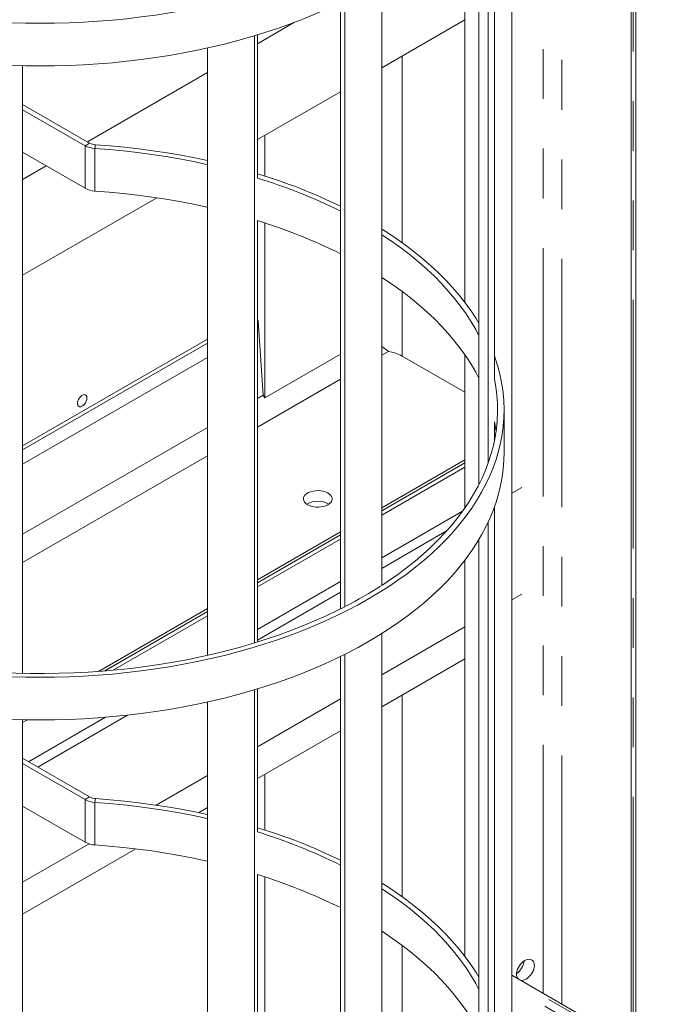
# Model space of a CAD drawing. Header units: millimetres. Extents: x 450 to 25135, y 150 to 17673.
# Tile 370 of 463: x 20945 to 21450, y 10249 to 11004. Entities that reach past the tile are written whole.
import ezdxf

# ---------------------------------------------------------------- set-up
doc = ezdxf.new("R2010")
doc.units = ezdxf.units.MM
doc.linetypes.add('SLD-Centrada-doble', pattern=[12.7, 6.35, -1.27, 1.27, -1.27, 1.27, -1.27])
doc.linetypes.add('SLD-Continua', pattern=[0])
doc.layers.add('OCULTA', color=8, linetype='SLD-Continua')

msp = doc.modelspace()

# ---------------------------------------------------------------- linework, layer by layer
at = {"layer": 'OCULTA', "linetype": 'SLD-Continua', "lineweight": 18, "ltscale": 30}
for p, q in [((21414.18, 11695.45), (21414.18, 10218.47)), ((21417.79, 10216.39), (21417.79, 11692.06)), ((21309.35, 10728.3), (21309.35, 11131.92)), ((21304.43, 10663.66), (21304.43, 11119.99)), ((21297.48, 10647.64), (21297.48, 11106.9)), ((21322.65, 10167.43), (21322.65, 11112.14)), ((21286.65, 11090.9), (21286.65, 10787.15)), ((21222.97, 10570.18), (21222.97, 11034.69)), ((21191.15, 10552.1), (21191.15, 11017.07)), ((21194.68, 10553.86), (21194.68, 11018.82)), ((21127.53, 10985.48), (21156.09, 11001.97)), ((21127.53, 10985.48), (21156.09, 11001.97)), ((21127.53, 10985.48), (21156.09, 11001.97)), ((21222.97, 10967.07), (21286.65, 11003.82)), ((21222.97, 10967.07), (21286.65, 11003.82)), ((21222.97, 10967.07), (21286.65, 11003.82)), ((21125.41, 10526.1), (21125.41, 10991.61)), ((21127.53, 10882.57), (21127.53, 10992.25)), ((21089.16, 10516.52), (21089.16, 10982.18)), ((20947.43, 10502.81), (20947.43, 10968.69)), ((20997.24, 10910.29), (21089.16, 10963.34)), ((20997.24, 10910.29), (21089.16, 10963.34)), ((20997.24, 10910.29), (21089.16, 10963.34)), ((21127.53, 10911.98), (21191.15, 10948.7)), ((21127.53, 10911.98), (21191.15, 10948.7)), ((21127.53, 10911.98), (21191.15, 10948.7)), ((20947.43, 10939.04), (20998.8, 10909.39)), ((20947.43, 10934.96), (20995.27, 10907.35)), ((21133.18, 10884.05), (21133.18, 10915.24)), ((21133.18, 10884.05), (21133.18, 10915.24)), ((21133.18, 10884.05), (21133.18, 10915.24)), ((20947.43, 10902.29), (20995.27, 10874.68)), ((20947.43, 10881.54), (20965.41, 10891.92)), ((20947.43, 10881.54), (20965.41, 10891.92)), ((20947.43, 10881.54), (20965.41, 10891.92)), ((20947.43, 10808.04), (21050.29, 10867.4)), ((20947.43, 10808.04), (21050.29, 10867.4)), ((20947.43, 10808.04), (21050.29, 10867.4)), ((21127.53, 10526.75), (21127.53, 10849.87)), ((21133.18, 10714.07), (21133.18, 10848.08)), ((21133.18, 10714.07), (21133.18, 10848.08)), ((21133.18, 10714.07), (21133.18, 10848.08)), ((21128.16, 10773.08), (21127.53, 10773.45)), ((21128.16, 10773.08), (21127.53, 10773.45)), ((21128.16, 10773.08), (21127.53, 10773.45)), ((21131.95, 10716.08), (21128.16, 10773.08)), ((21131.95, 10716.08), (21128.16, 10773.08)), ((21131.95, 10716.08), (21128.16, 10773.08)), ((20947.43, 10677.27), (21089.16, 10759.07)), ((20947.43, 10677.27), (21089.16, 10759.07)), ((20947.43, 10677.27), (21089.16, 10759.07)), ((21133.18, 10714.07), (21191.15, 10747.53)), ((21133.18, 10714.07), (21191.15, 10747.53)), ((21133.18, 10714.07), (21191.15, 10747.53)), ((21286.65, 10718.3), (21238.54, 10746.07)), ((21286.65, 10718.3), (21238.54, 10746.07)), ((21286.65, 10718.3), (21238.54, 10746.07)), ((21286.65, 10747.03), (21286.65, 10629.6)), ((21131.95, 10716.08), (21133.18, 10714.07)), ((21131.95, 10716.08), (21133.18, 10714.07)), ((21131.95, 10716.08), (21133.18, 10714.07)), ((21316.7, 10671.98), (21316.7, 10704.65)), ((21309.35, 10681.25), (21309.35, 10695.37)), ((21286.65, 10666.41), (21222.97, 10629.66)), ((21286.65, 10666.41), (21222.97, 10629.66)), ((21286.65, 10666.41), (21222.97, 10629.66)), ((21222.97, 10624.08), (21286.65, 10660.83)), ((21222.97, 10624.08), (21286.65, 10660.83)), ((21222.97, 10624.08), (21286.65, 10660.83)), ((21330.28, 10645.19), (21322.65, 10640.78)), ((21309.35, 10226.88), (21309.35, 10630.49)), ((21284.95, 10627.18), (21222.97, 10591.41)), ((21304.43, 10162.23), (21304.43, 10618.56)), ((21191.15, 10611.29), (21127.53, 10574.57)), ((21191.15, 10611.29), (21127.53, 10574.57)), ((21191.15, 10611.29), (21127.53, 10574.57)), ((21272.66, 10611.93), (21222.97, 10583.25)), ((21127.53, 10568.99), (21191.15, 10605.71)), ((21127.53, 10568.99), (21191.15, 10605.71)), ((21127.53, 10568.99), (21191.15, 10605.71)), ((21297.48, 10146.21), (21297.48, 10605.47)), ((21286.65, 10589.48), (21286.65, 10285.72)), ((21191.15, 10573.05), (21127.53, 10536.33)), ((21191.15, 10564.88), (21127.53, 10528.17)), ((21330.28, 10563.52), (21322.65, 10559.12)), ((21089.16, 10552.43), (21005.67, 10504.24)), ((21089.16, 10552.43), (21005.67, 10504.24)), ((21089.16, 10552.43), (21005.67, 10504.24)), ((21016.96, 10505.18), (21089.16, 10546.85)), ((21016.96, 10505.18), (21089.16, 10546.85)), ((21016.96, 10505.18), (21089.16, 10546.85)), ((21286.65, 10538.34), (21222.97, 10501.58)), ((21222.97, 10068.76), (21222.97, 10533.26)), ((21194.68, 10052.43), (21194.68, 10517.39)), ((21191.15, 10050.68), (21191.15, 10515.64)), ((21222.97, 10477.08), (21286.65, 10513.84)), ((21222.97, 10477.08), (21286.65, 10513.84)), ((21222.97, 10477.08), (21286.65, 10513.84)), ((21125.41, 10024.68), (21125.41, 10490.18)), ((21127.53, 10381.14), (21127.53, 10490.82)), ((21089.16, 10015.09), (21089.16, 10480.75)), ((21191.15, 10483.22), (21127.53, 10446.5)), ((20947.43, 10001.38), (20947.43, 10467.26)), ((20947.43, 10465.05), (20951.13, 10467.18)), ((20947.43, 10465.05), (20951.13, 10467.18)), ((20947.43, 10465.05), (20951.13, 10467.18)), ((21011.01, 10469.08), (20951.96, 10435)), ((21027.94, 10470.69), (20959.03, 10430.92)), ((21127.53, 10422), (21191.15, 10458.72)), ((21127.53, 10422), (21191.15, 10458.72)), ((21127.53, 10422), (21191.15, 10458.72)), ((20947.43, 10437.61), (20998.8, 10407.96)), ((20947.43, 10433.53), (20995.27, 10405.92)), ((21089.16, 10424.36), (21049.87, 10401.68)), ((21133.18, 10382.62), (21133.18, 10425.26)), ((21133.18, 10382.62), (21133.18, 10425.26)), ((21133.18, 10382.62), (21133.18, 10425.26)), ((20947.43, 10400.86), (20995.27, 10373.25)), ((21082.33, 10395.91), (21089.16, 10399.86)), ((21082.33, 10395.91), (21089.16, 10399.86)), ((21082.33, 10395.91), (21089.16, 10399.86)), ((20998.35, 10371.95), (20947.43, 10342.56)), ((20947.43, 10318.06), (21034.25, 10368.17)), ((20947.43, 10318.06), (21034.25, 10368.17)), ((20947.43, 10318.06), (21034.25, 10368.17)), ((21127.53, 10025.33), (21127.53, 10348.44)), ((21133.18, 10027.12), (21133.18, 10346.65)), ((21133.18, 10027.12), (21133.18, 10346.65)), ((21133.18, 10027.12), (21133.18, 10346.65)), ((21583.96, 10120.48), (21322.65, 10271.29))]:
    msp.add_line(p, q, dxfattribs=at)
at = {"layer": 'OCULTA', "linetype": 'SLD-Centrada-doble', "lineweight": 18, "ltscale": 30}
for p, q in [((21415.79, 10217.54), (21415.79, 11693.21)), ((21346.77, 10257.37), (21346.77, 11462.3)), ((21361, 10249.16), (21361, 11455.11)), ((21238.54, 10832.91), (21238.54, 10976.05)), ((21238.54, 10832.91), (21238.54, 10976.05)), ((21238.54, 10832.91), (21238.54, 10976.05)), ((20998.8, 10909.39), (20995.27, 10907.35)), ((20995.27, 10907.35), (20995.27, 10874.68)), ((21003.35, 10908.12), (21002.76, 10905.25)), ((21002.76, 10905.25), (21002.76, 10872.59)), ((21238.54, 10746.07), (21238.54, 10795.58)), ((21238.54, 10746.07), (21238.54, 10795.58)), ((21238.54, 10746.07), (21238.54, 10795.58)), ((21127.53, 10767.04), (21128.52, 10767.61)), ((21127.53, 10767.04), (21128.52, 10767.61)), ((21127.53, 10767.04), (21128.52, 10767.61)), ((20947.43, 10674.05), (21089.16, 10755.85)), ((20947.43, 10674.05), (21089.16, 10755.85)), ((20947.43, 10674.05), (21089.16, 10755.85)), ((20947.43, 10663.1), (21089.16, 10744.9)), ((20947.43, 10663.1), (21089.16, 10744.9)), ((20947.43, 10663.1), (21089.16, 10744.9)), ((21222.97, 10746.7), (21228.03, 10749.62)), ((21222.97, 10746.7), (21228.03, 10749.62)), ((21222.97, 10746.7), (21228.03, 10749.62)), ((21127.53, 10691.61), (21191.15, 10728.33)), ((21127.53, 10691.61), (21191.15, 10728.33)), ((21127.53, 10691.61), (21191.15, 10728.33)), ((21127.53, 10713.53), (21131.95, 10716.08)), ((21127.53, 10713.53), (21131.95, 10716.08)), ((21127.53, 10713.53), (21131.95, 10716.08)), ((20947.43, 10609.58), (21089.16, 10691.38)), ((20947.43, 10609.58), (21089.16, 10691.38)), ((20947.43, 10609.58), (21089.16, 10691.38)), ((20947.43, 10587.67), (21089.16, 10669.47)), ((20947.43, 10587.67), (21089.16, 10669.47)), ((20947.43, 10587.67), (21089.16, 10669.47)), ((21222.97, 10627.29), (21286.65, 10664.05)), ((21222.97, 10627.29), (21286.65, 10664.05)), ((21222.97, 10627.29), (21286.65, 10664.05)), ((21127.53, 10572.21), (21191.15, 10608.93)), ((21127.53, 10572.21), (21191.15, 10608.93)), ((21127.53, 10572.21), (21191.15, 10608.93)), ((21010.4, 10504.61), (21089.16, 10550.07)), ((21010.4, 10504.61), (21089.16, 10550.07)), ((21010.4, 10504.61), (21089.16, 10550.07)), ((21238.54, 10331.48), (21238.54, 10486.07)), ((21238.54, 10331.48), (21238.54, 10486.07)), ((21238.54, 10331.48), (21238.54, 10486.07)), ((20998.8, 10407.96), (20995.27, 10405.92)), ((20995.27, 10405.92), (20995.27, 10373.25)), ((21003.35, 10406.69), (21002.76, 10403.82)), ((21002.76, 10403.82), (21002.76, 10371.16)), ((21238.54, 10225.57), (21238.54, 10294.15)), ((21238.54, 10225.57), (21238.54, 10294.15)), ((21238.54, 10225.57), (21238.54, 10294.15)), ((21582.09, 10119.4), (21322.65, 10269.13)), ((21578.92, 10114.19), (21322.65, 10262.09))]:
    msp.add_line(p, q, dxfattribs=at)
at = {"layer": 'OCULTA', "linetype": 'SLD-Continua', "lineweight": 18, "ltscale": 30, "flags": 128}
for points in [[(20609.16, 11182.04), (20610.64, 11175.64), (20612.48, 11169.27), (20614.66, 11162.93), (20617.19, 11156.64), (20620.06, 11150.39), (20623.28, 11144.21), (20626.82, 11138.08), (20630.7, 11132.02), (20634.91, 11126.03), (20639.45, 11120.13), (20644.3, 11114.31), (20649.47, 11108.58), (20654.95, 11102.95), (20660.74, 11097.42), (20666.82, 11091.99), (20673.2, 11086.69), (20679.87, 11081.5), (20686.81, 11076.43), (20694.03, 11071.49), (20701.51, 11066.69), (20709.25, 11062.03), (20717.25, 11057.5), (20725.48, 11053.13), (20733.96, 11048.91), (20742.65, 11044.84), (20751.57, 11040.94), (20760.69, 11037.2), (20770.02, 11033.62), (20779.53, 11030.22), (20789.23, 11026.99), (20799.1, 11023.94), (20809.13, 11021.08), (20819.31, 11018.39), (20829.63, 11015.89), (20840.08, 11013.59), (20850.66, 11011.47), (20861.34, 11009.55), (20872.13, 11007.82), (20883, 11006.29), (20893.95, 11004.95), (20904.97, 11003.82), (20916.05, 11002.89), (20927.17, 11002.16), (20938.32, 11001.63), (20949.5, 11001.31), (20960.69, 11001.19), (20971.88, 11001.27), (20983.07, 11001.56), (20994.23, 11002.05), (21005.35, 11002.74), (21016.44, 11003.64), (21027.47, 11004.73), (21038.43, 11006.03), (21049.32, 11007.53), (21060.12, 11009.22), (21070.83, 11011.11), (21081.42, 11013.19), (21091.9, 11015.46), (21102.25, 11017.93), (21112.45, 11020.58), (21122.51, 11023.41), (21132.41, 11026.43), (21142.14, 11029.62), (21151.68, 11032.99), (21161.04, 11036.54), (21170.2, 11040.25), (21179.16, 11044.12), (21187.9, 11048.16), (21196.41, 11052.35), (21204.69, 11056.7), (21212.73, 11061.2), (21220.52, 11065.84), (21228.05, 11070.61), (21235.31, 11075.53), (21242.31, 11080.57), (21249.02, 11085.74), (21255.45, 11091.03), (21261.59, 11096.43), (21267.43, 11101.94), (21272.97, 11107.55), (21278.2, 11113.27), (21283.11, 11119.07), (21287.7, 11124.96), (21291.97, 11130.93), (21295.91, 11136.98), (21299.52, 11143.09), (21302.79, 11149.27), (21305.72, 11155.5), (21308.31, 11161.79), (21310.56, 11168.12), (21312.46, 11174.48), (21314.01, 11180.88), (21315.21, 11187.3), (21316.06, 11193.74), (21316.56, 11200.2), (21316.7, 11206.66), (21316.49, 11213.12), (21315.93, 11219.57), (21315.02, 11226.01), (21313.76, 11232.42), (21312.14, 11238.82), (21310.18, 11245.18), (21309.35, 11247.56)], [(20609.16, 11149.38), (20610.64, 11142.97), (20612.48, 11136.6), (20614.66, 11130.26), (20617.19, 11123.97), (20620.06, 11117.73), (20623.28, 11111.54), (20626.82, 11105.41), (20630.7, 11099.35), (20634.91, 11093.37), (20639.45, 11087.46), (20644.3, 11081.64), (20649.47, 11075.91), (20654.95, 11070.28), (20660.74, 11064.75), (20666.82, 11059.33), (20673.2, 11054.02), (20679.87, 11048.83), (20686.81, 11043.76), (20694.03, 11038.83), (20701.51, 11034.02), (20709.25, 11029.36), (20717.25, 11024.84), (20725.48, 11020.46), (20733.96, 11016.24), (20742.65, 11012.18), (20751.57, 11008.27), (20760.69, 11004.53), (20770.02, 11000.96), (20779.53, 10997.55), (20789.23, 10994.33), (20799.1, 10991.28), (20809.13, 10988.41), (20819.31, 10985.73), (20829.63, 10983.23), (20840.08, 10980.92), (20850.66, 10978.8), (20861.34, 10976.88), (20872.13, 10975.15), (20883, 10973.62), (20893.95, 10972.29), (20904.97, 10971.15), (20916.05, 10970.22), (20927.17, 10969.49), (20938.32, 10968.97), (20949.5, 10968.64), (20960.69, 10968.52), (20971.88, 10968.61), (20983.07, 10968.89), (20994.23, 10969.38), (21005.35, 10970.08), (21016.44, 10970.97), (21027.47, 10972.07), (21038.43, 10973.36), (21049.32, 10974.86), (21060.12, 10976.55), (21070.83, 10978.44), (21081.42, 10980.52), (21091.9, 10982.8), (21102.25, 10985.26), (21112.45, 10987.91), (21122.51, 10990.75), (21132.41, 10993.76), (21142.14, 10996.96), (21151.68, 11000.33), (21161.04, 11003.87), (21170.2, 11007.58), (21179.16, 11011.46), (21187.9, 11015.5), (21196.41, 11019.69), (21204.69, 11024.04), (21212.73, 11028.53), (21220.52, 11033.17), (21228.05, 11037.95), (21235.31, 11042.86), (21242.31, 11047.91), (21249.02, 11053.07), (21255.45, 11058.36), (21261.59, 11063.76), (21267.43, 11069.27), (21272.97, 11074.89), (21278.2, 11080.6), (21283.11, 11086.4), (21287.7, 11092.29), (21291.97, 11098.27), (21295.91, 11104.31), (21299.52, 11110.43), (21302.79, 11116.61), (21305.72, 11122.84), (21308.31, 11129.12), (21310.56, 11135.45), (21312.46, 11141.82), (21314.01, 11148.22), (21315.21, 11154.64), (21316.06, 11161.08), (21316.56, 11167.53), (21316.7, 11173.41)], [(21089.16, 10892.78), (21088.79, 10892.86), (21078.37, 10895.09), (21067.84, 10897.14), (21057.2, 10898.98), (21046.46, 10900.63), (21035.63, 10902.09), (21024.73, 10903.34), (21013.77, 10904.4), (21002.76, 10905.25)], [(21089.16, 10895.87), (21079.52, 10897.92), (21068.9, 10899.97), (21058.18, 10901.82), (21047.36, 10903.48), (21036.46, 10904.94), (21025.48, 10906.2), (21014.44, 10907.26), (21003.35, 10908.12)], [(21089.16, 10860.11), (21088.79, 10860.19), (21078.37, 10862.43), (21067.84, 10864.47), (21057.2, 10866.32), (21046.46, 10867.97), (21035.63, 10869.42), (21024.73, 10870.68), (21013.77, 10871.73), (21002.76, 10872.59)], [(21297.48, 10771.16), (21295.22, 10774.84), (21291.22, 10780.87), (21286.89, 10786.83), (21282.24, 10792.71), (21277.27, 10798.49), (21271.99, 10804.19), (21266.4, 10809.78), (21260.5, 10815.28), (21254.31, 10820.66), (21247.83, 10825.92), (21241.06, 10831.07), (21234.02, 10836.09), (21226.71, 10840.98), (21222.97, 10843.36)], [(21297.48, 10761.65), (21295.01, 10766.29), (21291.45, 10772.36), (21287.56, 10778.37), (21283.34, 10784.3), (21278.8, 10790.16), (21273.93, 10795.92), (21268.75, 10801.6), (21263.27, 10807.18), (21257.47, 10812.65), (21251.38, 10818.02), (21245, 10823.27), (21238.33, 10828.4), (21231.39, 10833.4), (21224.17, 10838.28), (21222.97, 10839.06)], [(21297.48, 10728.98), (21295.01, 10733.62), (21291.45, 10739.7), (21287.56, 10745.71), (21283.34, 10751.64), (21278.8, 10757.49), (21273.93, 10763.26), (21268.75, 10768.93), (21263.27, 10774.51), (21257.47, 10779.99), (21251.38, 10785.35), (21245, 10790.6), (21238.33, 10795.73), (21231.39, 10800.74), (21224.17, 10805.62), (21222.97, 10806.4)], [(20609.16, 10680.61), (20610.64, 10674.21), (20612.48, 10667.84), (20614.66, 10661.5), (20617.19, 10655.21), (20620.06, 10648.97), (20623.28, 10642.78), (20626.82, 10636.65), (20630.7, 10630.59), (20634.91, 10624.61), (20639.45, 10618.7), (20644.3, 10612.88), (20649.47, 10607.15), (20654.95, 10601.52), (20660.74, 10595.99), (20666.82, 10590.57), (20673.2, 10585.26), (20679.87, 10580.07), (20686.81, 10575), (20694.03, 10570.07), (20701.51, 10565.26), (20709.25, 10560.6), (20717.25, 10556.08), (20725.48, 10551.7), (20733.96, 10547.48), (20742.65, 10543.41), (20751.57, 10539.51), (20760.69, 10535.77), (20770.02, 10532.19), (20779.53, 10528.79), (20789.23, 10525.57), (20799.1, 10522.52), (20809.13, 10519.65), (20819.31, 10516.96), (20829.63, 10514.47), (20840.08, 10512.16), (20850.66, 10510.04), (20861.34, 10508.12), (20872.13, 10506.39), (20883, 10504.86), (20893.95, 10503.52), (20904.97, 10502.39), (20916.05, 10501.46), (20927.17, 10500.73), (20938.32, 10500.2), (20949.5, 10499.88), (20960.69, 10499.76), (20971.88, 10499.84), (20983.07, 10500.13), (20994.23, 10500.62), (21005.35, 10501.31), (21016.44, 10502.21), (21027.47, 10503.31), (21038.43, 10504.6), (21049.32, 10506.1), (21060.12, 10507.79), (21070.83, 10509.68), (21081.42, 10511.76), (21091.9, 10514.04), (21102.25, 10516.5), (21112.45, 10519.15), (21122.51, 10521.98), (21132.41, 10525), (21142.14, 10528.2), (21151.68, 10531.57), (21161.04, 10535.11), (21170.2, 10538.82), (21179.16, 10542.7), (21187.9, 10546.73), (21196.41, 10550.93), (21204.69, 10555.27), (21212.73, 10559.77), (21220.52, 10564.41), (21228.05, 10569.19), (21235.31, 10574.1), (21242.31, 10579.14), (21249.02, 10584.31), (21255.45, 10589.6), (21261.59, 10595), (21267.43, 10600.51), (21272.97, 10606.12), (21278.2, 10611.84), (21283.11, 10617.64), (21287.7, 10623.53), (21291.97, 10629.5), (21295.91, 10635.55), (21299.52, 10641.67), (21302.79, 10647.84), (21305.72, 10654.08), (21308.31, 10660.36), (21310.56, 10666.69), (21312.46, 10673.06), (21314.01, 10679.45), (21315.21, 10685.88), (21316.06, 10692.32), (21316.56, 10698.77), (21316.7, 10705.23), (21316.49, 10711.69), (21315.93, 10718.14), (21315.02, 10724.58), (21313.76, 10731), (21312.14, 10737.39), (21310.18, 10743.75), (21309.35, 10746.14)], [(21222.97, 10570.23), (21228.04, 10573.59), (21235.11, 10578.53), (21241.91, 10583.61), (21248.43, 10588.8), (21254.66, 10594.11), (21260.59, 10599.54), (21266.22, 10605.07), (21271.55, 10610.7), (21276.56, 10616.42), (21281.25, 10622.23), (21285.62, 10628.13), (21289.67, 10634.11), (21293.39, 10640.15), (21296.77, 10646.26), (21299.81, 10652.43), (21302.51, 10658.65), (21304.87, 10664.92), (21306.88, 10671.23), (21308.55, 10677.57), (21309.86, 10683.94), (21310.82, 10690.33), (21311.44, 10696.73), (21311.7, 10703.14), (21311.6, 10709.56), (21311.15, 10715.97), (21310.36, 10722.36), (21309.3, 10728.3)], [(20996.77, 10713.91), (20996.64, 10714.96), (20996.25, 10715.77), (20995.63, 10716.29), (20994.83, 10716.48), (20993.9, 10716.33), (20992.92, 10715.84), (20991.96, 10715.06), (20991.09, 10714.03), (20990.37, 10712.84), (20989.86, 10711.58), (20989.59, 10710.33), (20989.59, 10709.2), (20989.86, 10708.26), (20990.37, 10707.59), (20991.09, 10707.23), (20991.96, 10707.21), (20992.92, 10707.53), (20993.9, 10708.17), (20994.83, 10709.09), (20995.63, 10710.21), (20996.25, 10711.44), (20996.64, 10712.71), (20996.77, 10713.91)], [(20996.77, 10713.91), (20996.64, 10714.96), (20996.25, 10715.77), (20995.63, 10716.29), (20994.83, 10716.48), (20993.9, 10716.33), (20992.92, 10715.84), (20991.96, 10715.06), (20991.09, 10714.03), (20990.37, 10712.84), (20989.86, 10711.58), (20989.59, 10710.33), (20989.59, 10709.2), (20989.86, 10708.26), (20990.37, 10707.59), (20991.09, 10707.23), (20991.96, 10707.21), (20992.92, 10707.53), (20993.9, 10708.17), (20994.83, 10709.09), (20995.63, 10710.21), (20996.25, 10711.44), (20996.64, 10712.71), (20996.77, 10713.91)], [(20996.77, 10713.91), (20996.64, 10714.96), (20996.25, 10715.77), (20995.63, 10716.29), (20994.83, 10716.48), (20993.9, 10716.33), (20992.92, 10715.84), (20991.96, 10715.06), (20991.09, 10714.03), (20990.37, 10712.84), (20989.86, 10711.58), (20989.59, 10710.33), (20989.59, 10709.2), (20989.86, 10708.26), (20990.37, 10707.59), (20991.09, 10707.23), (20991.96, 10707.21), (20992.92, 10707.53), (20993.9, 10708.17), (20994.83, 10709.09), (20995.63, 10710.21), (20996.25, 10711.44), (20996.64, 10712.71), (20996.77, 10713.91)], [(21310.56, 10688.31), (21310.36, 10689.7), (21309.3, 10695.63)], [(20609.16, 10647.95), (20610.64, 10641.54), (20612.48, 10635.17), (20614.66, 10628.84), (20617.19, 10622.54), (20620.06, 10616.3), (20623.28, 10610.11), (20626.82, 10603.99), (20630.7, 10597.93), (20634.91, 10591.94), (20639.45, 10586.03), (20644.3, 10580.21), (20649.47, 10574.49), (20654.95, 10568.85), (20660.74, 10563.32), (20666.82, 10557.9), (20673.2, 10552.59), (20679.87, 10547.4), (20686.81, 10542.34), (20694.03, 10537.4), (20701.51, 10532.6), (20709.25, 10527.93), (20717.25, 10523.41), (20725.48, 10519.04), (20733.96, 10514.81), (20742.65, 10510.75), (20751.57, 10506.84), (20760.69, 10503.1), (20770.02, 10499.53), (20779.53, 10496.13), (20789.23, 10492.9), (20799.1, 10489.85), (20809.13, 10486.98), (20819.31, 10484.3), (20829.63, 10481.8), (20840.08, 10479.49), (20850.66, 10477.38), (20861.34, 10475.45), (20872.13, 10473.72), (20883, 10472.19), (20893.95, 10470.86), (20904.97, 10469.73), (20916.05, 10468.79), (20927.17, 10468.07), (20938.32, 10467.54), (20949.5, 10467.21), (20960.69, 10467.09), (20971.88, 10467.18), (20983.07, 10467.46), (20994.23, 10467.95), (21005.35, 10468.65), (21016.44, 10469.54), (21027.47, 10470.64), (21038.43, 10471.94), (21049.32, 10473.43), (21060.12, 10475.12), (21070.83, 10477.01), (21081.42, 10479.1), (21091.9, 10481.37), (21102.25, 10483.83), (21112.45, 10486.48), (21122.51, 10489.32), (21132.41, 10492.34), (21142.14, 10495.53), (21151.68, 10498.9), (21161.04, 10502.44), (21170.2, 10506.15), (21179.16, 10510.03), (21187.9, 10514.07), (21196.41, 10518.26), (21204.69, 10522.61), (21212.73, 10527.1), (21220.52, 10531.74), (21228.05, 10536.52), (21235.31, 10541.43), (21242.31, 10546.48), (21249.02, 10551.65), (21255.45, 10556.93), (21261.59, 10562.33), (21267.43, 10567.84), (21272.97, 10573.46), (21278.2, 10579.17), (21283.11, 10584.98), (21287.7, 10590.87), (21291.97, 10596.84), (21295.91, 10602.88), (21299.52, 10609), (21302.79, 10615.18), (21305.72, 10621.41), (21308.31, 10627.7), (21310.56, 10634.02), (21312.46, 10640.39), (21314.01, 10646.79), (21315.21, 10653.21), (21316.06, 10659.65), (21316.56, 10666.1), (21316.7, 10671.98)], [(21181.61, 10632.01), (21180.1, 10631.28), (21178.39, 10630.72), (21176.52, 10630.34), (21174.58, 10630.16), (21172.61, 10630.19), (21170.67, 10630.42), (21168.84, 10630.84), (21167.17, 10631.45), (21165.72, 10632.21), (21164.52, 10633.12), (21163.63, 10634.13), (21163.06, 10635.22), (21162.84, 10636.35), (21162.97, 10637.49), (21163.45, 10638.59), (21164.27, 10639.63), (21165.39, 10640.56), (21166.79, 10641.37), (21168.41, 10642.02), (21170.2, 10642.49), (21172.12, 10642.77), (21174.08, 10642.84), (21176.04, 10642.72), (21177.93, 10642.39), (21179.69, 10641.87), (21181.26, 10641.18), (21182.59, 10640.34), (21183.64, 10639.38), (21184.37, 10638.32), (21184.77, 10637.21), (21184.81, 10636.07), (21184.5, 10634.95), (21183.85, 10633.87), (21182.88, 10632.88), (21181.61, 10632.01)], [(21181.61, 10632.01), (21180.1, 10631.28), (21178.39, 10630.72), (21176.52, 10630.34), (21174.58, 10630.16), (21172.61, 10630.19), (21170.67, 10630.42), (21168.84, 10630.84), (21167.17, 10631.45), (21165.72, 10632.21), (21164.52, 10633.12), (21163.63, 10634.13), (21163.06, 10635.22), (21162.84, 10636.35), (21162.97, 10637.49), (21163.45, 10638.59), (21164.27, 10639.63), (21165.39, 10640.56), (21166.79, 10641.37), (21168.41, 10642.02), (21170.2, 10642.49), (21172.12, 10642.77), (21174.08, 10642.84), (21176.04, 10642.72), (21177.93, 10642.39), (21179.69, 10641.87), (21181.26, 10641.18), (21182.59, 10640.34), (21183.64, 10639.38), (21184.37, 10638.32), (21184.77, 10637.21), (21184.81, 10636.07), (21184.5, 10634.95), (21183.85, 10633.87), (21182.88, 10632.88), (21181.61, 10632.01)], [(21181.61, 10632.01), (21180.1, 10631.28), (21178.39, 10630.72), (21176.52, 10630.34), (21174.58, 10630.16), (21172.61, 10630.19), (21170.67, 10630.42), (21168.84, 10630.84), (21167.17, 10631.45), (21165.72, 10632.21), (21164.52, 10633.12), (21163.63, 10634.13), (21163.06, 10635.22), (21162.84, 10636.35), (21162.97, 10637.49), (21163.45, 10638.59), (21164.27, 10639.63), (21165.39, 10640.56), (21166.79, 10641.37), (21168.41, 10642.02), (21170.2, 10642.49), (21172.12, 10642.77), (21174.08, 10642.84), (21176.04, 10642.72), (21177.93, 10642.39), (21179.69, 10641.87), (21181.26, 10641.18), (21182.59, 10640.34), (21183.64, 10639.38), (21184.37, 10638.32), (21184.77, 10637.21), (21184.81, 10636.07), (21184.5, 10634.95), (21183.85, 10633.87), (21182.88, 10632.88), (21181.61, 10632.01)], [(20920.72, 10504.03), (20931.01, 10503.42), (20942.09, 10502.96), (20953.19, 10502.7), (20964.31, 10502.65), (20975.42, 10502.8), (20986.51, 10503.15), (20997.59, 10503.71), (21008.62, 10504.47), (21019.61, 10505.43), (21030.54, 10506.59), (21041.4, 10507.95), (21052.18, 10509.51), (21062.87, 10511.27), (21073.45, 10513.22), (21083.93, 10515.36), (21094.28, 10517.7), (21104.5, 10520.22), (21114.57, 10522.93), (21124.49, 10525.82), (21134.24, 10528.89), (21143.82, 10532.14), (21153.22, 10535.57), (21162.42, 10539.16), (21171.43, 10542.92), (21180.22, 10546.85), (21188.79, 10550.93), (21194.65, 10553.88)], [(21089.16, 10391.35), (21088.79, 10391.43), (21078.37, 10393.67), (21067.84, 10395.71), (21057.2, 10397.55), (21046.46, 10399.21), (21035.63, 10400.66), (21024.73, 10401.92), (21013.77, 10402.97), (21002.76, 10403.82)], [(21089.16, 10394.44), (21079.52, 10396.49), (21068.9, 10398.54), (21058.18, 10400.39), (21047.36, 10402.05), (21036.46, 10403.51), (21025.48, 10404.77), (21014.44, 10405.83), (21003.35, 10406.69)], [(21089.16, 10358.68), (21088.79, 10358.77), (21078.37, 10361), (21067.84, 10363.04), (21057.2, 10364.89), (21046.46, 10366.54), (21035.63, 10368), (21024.73, 10369.25), (21013.77, 10370.3), (21002.76, 10371.16)], [(21297.48, 10269.73), (21295.22, 10273.41), (21291.22, 10279.44), (21286.89, 10285.4), (21282.24, 10291.28), (21277.27, 10297.07), (21271.99, 10302.76), (21266.4, 10308.36), (21260.5, 10313.85), (21254.31, 10319.23), (21247.83, 10324.5), (21241.06, 10329.64), (21234.02, 10334.66), (21226.71, 10339.55), (21222.97, 10341.93)], [(21297.48, 10260.22), (21295.01, 10264.86), (21291.45, 10270.94), (21287.56, 10276.94), (21283.34, 10282.88), (21278.8, 10288.73), (21273.93, 10294.5), (21268.75, 10300.17), (21263.27, 10305.75), (21257.47, 10311.22), (21251.38, 10316.59), (21245, 10321.84), (21238.33, 10326.97), (21231.39, 10331.98), (21224.17, 10336.85), (21222.97, 10337.63)], [(21297.48, 10227.56), (21295.01, 10232.19), (21291.45, 10238.27), (21287.56, 10244.28), (21283.34, 10250.21), (21278.8, 10256.06), (21273.93, 10261.83), (21268.75, 10267.51), (21263.27, 10273.08), (21257.47, 10278.56), (21251.38, 10283.92), (21245, 10289.17), (21238.33, 10294.3), (21231.39, 10299.31), (21224.17, 10304.19), (21222.97, 10304.97)]]:
    msp.add_lwpolyline(points, dxfattribs=at)
at = {"layer": 'OCULTA', "linetype": 'SLD-Continua', "lineweight": 18, "ltscale": 900}
for centre, radius, start, end in [((21003.88, 10918.77), 10.66, 241.59166, 267.13988), ((21003.64, 10922.82), 17.59, 241.59166, 267.13988), ((21003.49, 10478.73), 422.42, 63.62541, 72.92765), ((21002.69, 10471.84), 432.38, 64.15969, 73.21826), ((21003.64, 10890.15), 17.59, 241.59166, 267.13988), ((21003.5, 10446.08), 422.41, 63.62535, 72.92465), ((21223.5, 10718.86), 31.09, 61.08241, 81.63129), ((21223.5, 10718.86), 31.09, 61.08241, 81.63129), ((21223.5, 10718.86), 31.09, 61.08241, 81.63129), ((21173.84, 10618.49), 16.27, 58.8309, 121.1691), ((21173.84, 10618.49), 16.27, 58.8309, 121.1691), ((21173.84, 10618.49), 16.27, 58.8309, 121.1691), ((21044.54, 10846.67), 329.02, 297.28177, 302.70061), ((21003.64, 10421.39), 17.59, 241.59166, 267.13988), ((21003.88, 10417.34), 10.66, 241.59166, 267.13988), ((21003.49, 9977.3), 422.42, 63.62541, 72.92765), ((21002.69, 9970.41), 432.38, 64.15969, 73.21826), ((21003.64, 10388.73), 17.59, 241.59166, 267.13988), ((21003.5, 9944.65), 422.41, 63.62535, 72.92465), ((21318.15, 10284.1), 14.13, 305.13675, 352.33756)]:
    msp.add_arc(centre, radius, start, end, dxfattribs=at)
for centre, major_axis, ratio, start_param, end_param in [((21221.57, 10727.4), (-17.34, 27.67), 0.599856, 5.203447, 5.417622), ((21221.57, 10727.4), (-17.34, 27.67), 0.599856, 5.203447, 5.417622), ((21221.57, 10727.4), (-17.34, 27.67), 0.599856, 5.203447, 5.417622), ((21333.15, 10275.43), (5.08, 7.45), 0.621486, 3.383153, 8.685936), ((21333.15, 10275.43), (5.08, 7.45), 0.621486, 2.402751, 2.993678)]:
    msp.add_ellipse(centre, major_axis=major_axis, ratio=ratio, start_param=start_param, end_param=end_param, dxfattribs=at)

doc.saveas('drawing.dxf')
